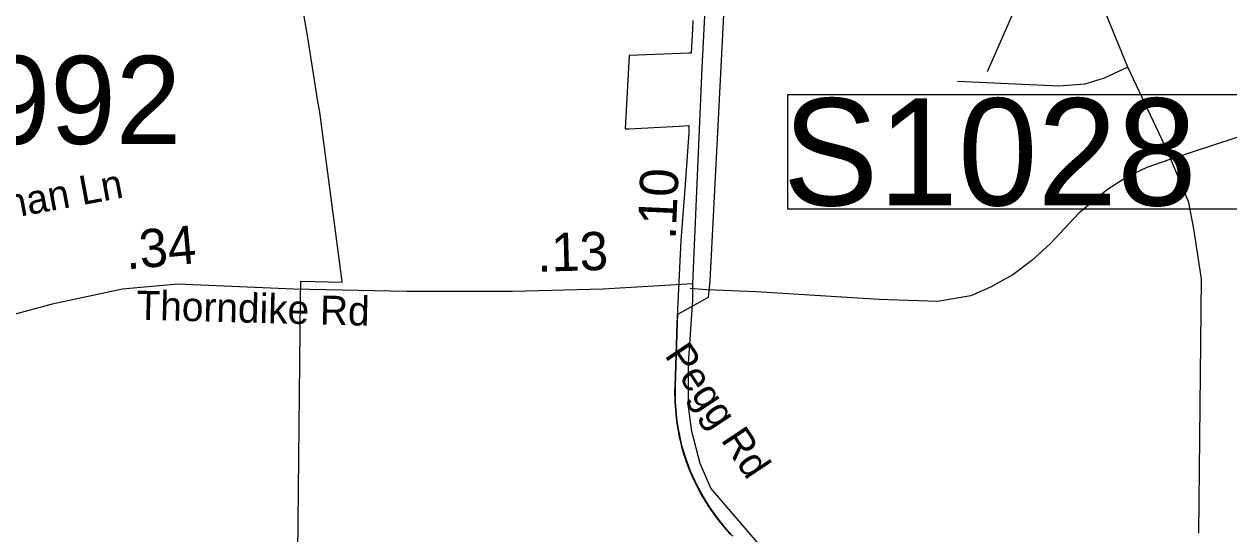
# Model space of a CAD drawing. Extents: x 1662474 to 1856135, y 779280 to 917889.
# Drawn here: x 1710783 to 1714723, y 846485 to 848151 of the extents above; entities that cross this region are included whole.
import ezdxf

# ---------------------------------------------------------------- set-up
doc = ezdxf.new("R2010")
doc.units = 0
for name, color, linetype in [('Cogo Default Point CELL', 7, 'Continuous'), ('Exist Boundary Political City Limit New', 7, 'Continuous'), ('Exist Road Non-System Type 51', 7, 'Continuous'), ('Exist Road Non-System Type 51 Label', 7, 'Continuous'), ('Exist Road Primary Interstate Structure Ovrhead Sign CELL', 7, 'Continuous'), ('Exist Road Secondary Type 51 Attributed', 7, 'Continuous'), ('Exist Road Secondary Type 51 Label', 7, 'Continuous'), ('Map Preparation Boundary City Limit Buffer Line', 7, 'Continuous'), ('Prop DGN Element Guardrail', 7, 'Continuous')]:
    doc.layers.add(name, color=color, linetype=linetype)

msp = doc.modelspace()

# ---------------------------------------------------------------- linework, layer by layer
at = {"layer": 'Exist Boundary Political City Limit New'}
for points in [[(1711674.6, 846004.6), (1711687, 847252.1), (1711688.2, 847310.8), (1711823.9, 847308.6), (1711821.5, 847326.2), (1711750.1, 847863.9), (1711743.9, 847898.9), (1711710.5, 848114.2), (1711624.5, 848611.1), (1711557.4, 848998.5), (1711522.9, 849198.4), (1711522.6, 849199.4), (1711518.5, 849223.4), (1711501.4, 849222.9), (1711500.1, 849222.8), (1711442.1, 849220.9), (1711321.4, 849217), (1711059.4, 849208.6), (1711025, 849207.4), (1710984.9, 849206.1), (1710970.5, 849367.5), (1710569.4, 849212.9)], [(1713101.6, 846477.8), (1713085.1, 846495.7), (1713069.4, 846514.1), (1713054.2, 846533.2), (1713039.8, 846552.7), (1713025.9, 846572.8), (1713012.9, 846593.2), (1713000.5, 846614.2), (1712988.9, 846635.6), (1712978, 846657.3), (1712963.1, 846690.6), (1712946.1, 846736.2), (1712935.4, 846770.9), (1712930.8, 846790.8), (1712923.4, 846828.2), (1712919.6, 846853.4), (1712915.5, 846891.3), (1712913.9, 846916.8), (1712913.2, 846942.2), (1712913.4, 846967.6), (1712920.1, 847173.3), (1712921.6, 847204), (1712923.4, 847204.9), (1713021.4, 847259.4), (1713027.4, 847312.9), (1713052.1, 847798.5), (1713107.4, 848886.1)], [(1712970.6, 848163.5), (1712969, 848135.4), (1712964.5, 848056.4), (1712958.2, 848056.3), (1712762, 848049.4), (1712749.5, 847809.1), (1712760.6, 847809.7), (1712925.9, 847818.2), (1712957.4, 847819.9), (1712957.1, 847797.7), (1712943.8, 847612.4), (1712931.6, 847444.6), (1712917.8, 847172.6), (1712911.1, 846966.9), (1712910.9, 846954.2), (1712910.9, 846941.5), (1712911.1, 846928.8), (1712911.6, 846916.1), (1712912.4, 846903.4), (1712913.2, 846890.7), (1712914.4, 846878), (1712915.6, 846865.4), (1712917.2, 846852.7), (1712919.1, 846840.1), (1712921.1, 846827.5)], [(1712921.1, 846827.5), (1712923.2, 846815), (1712925.8, 846802.6), (1712928.4, 846790.1), (1712933.1, 846770.2), (1712936.4, 846758.7), (1712940, 846747.1), (1712943.8, 846735.5), (1712947.8, 846724), (1712951.9, 846712.6), (1712956.2, 846701.2), (1712960.9, 846689.9), (1712965.6, 846678.8), (1712970.5, 846667.7), (1712975.6, 846656.7), (1712981, 846645.7), (1712986.6, 846634.9), (1712992.2, 846624.2), (1712998.1, 846613.5), (1713004.2, 846603.1), (1713010.5, 846592.6), (1713017, 846582.3), (1713023.6, 846572.1), (1713030.4, 846562.1), (1713037.4, 846552), (1713044.6, 846542.2), (1713051.9, 846532.6), (1713059.4, 846522.9), (1713060.8, 846521.2), (1713067, 846513.4), (1713074.9, 846504.2), (1713082.9, 846495), (1713091, 846485.9), (1713093.5, 846483.2)]]:
    msp.add_lwpolyline(points, dxfattribs=at)
at = {"layer": 'Exist Road Non-System Type 51'}
for points in [[(1714393.4, 848010.6), (1714256.6, 848343.9), (1714211.5, 848419), (1714172.1, 848473.9), (1714132.5, 848517.2), (1714091, 848548.9), (1714032, 848588.5), (1713962.9, 848627.6), (1713893.9, 848659.7), (1713763.2, 848694.9), (1713048, 848874.4)], [(1716135.9, 848132.6), (1716002.9, 848132.4), (1715888.1, 848119.2), (1715773.6, 848102.2), (1715684.1, 848081.7), (1715331.1, 847971.2), (1715046.1, 847878), (1714813.1, 847801.7), (1714533, 847710.4)], [(1714393.4, 848010.6), (1714315.1, 847974.9), (1714252.8, 847954.9), (1714167.4, 847948.9), (1713836.1, 847963.6)], [(1714533, 847710.4), (1714514.1, 847754.2), (1714393.4, 848010.6)], [(1714533, 847710.4), (1714454.9, 847683), (1714392.9, 847653.1), (1714326.5, 847610.4), (1714232.5, 847533.4), (1714140.4, 847434.8), (1714078.4, 847379.4), (1714016.5, 847332.4), (1713943.9, 847291.9), (1713879.5, 847263.6), (1713770.6, 847244.8), (1713580, 847251), (1713177.9, 847276.8), (1713014.9, 847283), (1712962.1, 847287.5)], [(1714624.6, 846488), (1714634.1, 847318.8), (1714608.6, 847482), (1714592.4, 847568.9), (1714533, 847710.4)]]:
    msp.add_lwpolyline(points, dxfattribs=at)
at = {"layer": 'Exist Road Primary Interstate Structure Ovrhead Sign CELL'}
msp.add_line((1714860.5, 850107.6), (1713932.7, 847995.5), dxfattribs=at)
msp.add_lwpolyline([(1713280.9, 847921.4), (1714861, 847921.4), (1714861, 847547.2), (1713280.9, 847547.2)], close=True, dxfattribs=at)
at = {"layer": 'Exist Road Secondary Type 51 Attributed'}
for points in [[(1712970.1, 847302.4), (1713001.4, 848009), (1713017, 848328), (1713048.2, 848860.4)], [(1712970.1, 847302.4), (1712677.3, 847285.4), (1712380.9, 847277.2), (1712035.2, 847277.2), (1711664.8, 847285.4), (1711286.2, 847301.8), (1711105.1, 847285.4), (1710874.7, 847236), (1710499.5, 847134.7), (1710495, 847133.5)], [(1713277.9, 843948.6), (1713276, 844022.6), (1713273.9, 844189.3), (1713347.6, 844636.5), (1713378.2, 844792.9), (1713395.7, 844936.8), (1713406.7, 845145.2), (1713411.6, 845341.8), (1713418.2, 845583.7), (1713410.3, 845793.9), (1713401.8, 845928), (1713387.4, 846092.3), (1713333.5, 846240.8), (1713298.6, 846314.1), (1713249.7, 846383.9), (1713186.8, 846450.3), (1713029.6, 846635.3), (1712994.7, 846715.5), (1712966.8, 846820.3), (1712956.3, 846900.5), (1712956.3, 847043.7), (1712970.3, 847249.6), (1712970.1, 847302.4)]]:
    msp.add_lwpolyline(points, dxfattribs=at)
at = {"layer": 'Map Preparation Boundary City Limit Buffer Line'}
for points in [[(1711674.6, 846004.6), (1711687, 847252.1), (1711688.2, 847310.8), (1711823.9, 847308.6), (1711821.5, 847326.2), (1711750.1, 847863.9), (1711743.9, 847898.9), (1711710.5, 848114.2), (1711624.5, 848611.1), (1711557.4, 848998.5), (1711522.9, 849198.4), (1711522.6, 849199.4), (1711518.5, 849223.4), (1711501.4, 849222.9), (1711500.1, 849222.8), (1711442.1, 849220.9), (1711321.4, 849217), (1711059.4, 849208.6), (1711025, 849207.4), (1710984.9, 849206.1), (1710970.5, 849367.5), (1710569.4, 849212.9)], [(1713101.6, 846477.8), (1713085.1, 846495.7), (1713069.4, 846514.1), (1713054.2, 846533.2), (1713039.8, 846552.7), (1713025.9, 846572.8), (1713012.9, 846593.2), (1713000.5, 846614.2), (1712988.9, 846635.6), (1712978, 846657.3), (1712963.1, 846690.6), (1712946.1, 846736.2), (1712935.4, 846770.9), (1712930.8, 846790.8), (1712923.4, 846828.2), (1712919.6, 846853.4), (1712915.5, 846891.3), (1712913.9, 846916.8), (1712913.2, 846942.2), (1712913.4, 846967.6), (1712920.1, 847173.3), (1712921.6, 847204), (1712923.4, 847204.9), (1713021.4, 847259.4), (1713027.4, 847312.9), (1713052.1, 847798.5), (1713107.4, 848886.1)], [(1712970.6, 848163.5), (1712969, 848135.4), (1712964.5, 848056.4), (1712958.2, 848056.3), (1712762, 848049.4), (1712749.5, 847809.1), (1712760.6, 847809.7), (1712925.9, 847818.2), (1712957.4, 847819.9), (1712957.1, 847797.7), (1712943.8, 847612.4), (1712931.6, 847444.6), (1712917.8, 847172.6), (1712911.1, 846966.9), (1712910.9, 846954.2), (1712910.9, 846941.5), (1712911.1, 846928.8), (1712911.6, 846916.1), (1712912.4, 846903.4), (1712913.2, 846890.7), (1712914.4, 846878), (1712915.6, 846865.4), (1712917.2, 846852.7), (1712919.1, 846840.1), (1712921.1, 846827.5)], [(1712921.1, 846827.5), (1712923.2, 846815), (1712925.8, 846802.6), (1712928.4, 846790.1), (1712933.1, 846770.2), (1712936.4, 846758.7), (1712940, 846747.1), (1712943.8, 846735.5), (1712947.8, 846724), (1712951.9, 846712.6), (1712956.2, 846701.2), (1712960.9, 846689.9), (1712965.6, 846678.8), (1712970.5, 846667.7), (1712975.6, 846656.7), (1712981, 846645.7), (1712986.6, 846634.9), (1712992.2, 846624.2), (1712998.1, 846613.5), (1713004.2, 846603.1), (1713010.5, 846592.6), (1713017, 846582.3), (1713023.6, 846572.1), (1713030.4, 846562.1), (1713037.4, 846552), (1713044.6, 846542.2), (1713051.9, 846532.6), (1713059.4, 846522.9), (1713060.8, 846521.2), (1713067, 846513.4), (1713074.9, 846504.2), (1713082.9, 846495), (1713091, 846485.9), (1713093.5, 846483.2)]]:
    msp.add_lwpolyline(points, dxfattribs=at)

# ---------------------------------------------------------------- texts
at = {"layer": 'Cogo Default Point CELL'}
msp.add_text('1992', height=288, dxfattribs=at).set_placement((1710440.7, 847759.7))
at = {"layer": 'Exist Road Non-System Type 51 Label'}
msp.add_text('Yeoman Ln', height=95, rotation=10.4464, dxfattribs=at).set_placement((1710473.2, 847467.6))
at = {"layer": 'Exist Road Primary Interstate Structure Ovrhead Sign CELL'}
msp.add_text('S1028', height=350, dxfattribs=at).set_placement((1713264.9, 847558.8))
at = {"layer": 'Exist Road Secondary Type 51 Label'}
for s, rotation, p in [('Thorndike Rd', 358.4961, (1711150, 847185.6)), ('Pegg Rd', 303.7181, (1712876, 847069.1))]:
    msp.add_text(s, height=95, rotation=rotation, dxfattribs=at).set_placement(p)
at = {"layer": 'Prop DGN Element Guardrail'}
for s, rotation, p in [('.10', 87.4628, (1712913.9, 847445.4)), ('.34', 5.1909, (1711119, 847349.4)), ('.13', 1.5901, (1712462.4, 847342))]:
    msp.add_text(s, height=125, rotation=rotation, dxfattribs=at).set_placement(p)

doc.saveas('drawing.dxf')
